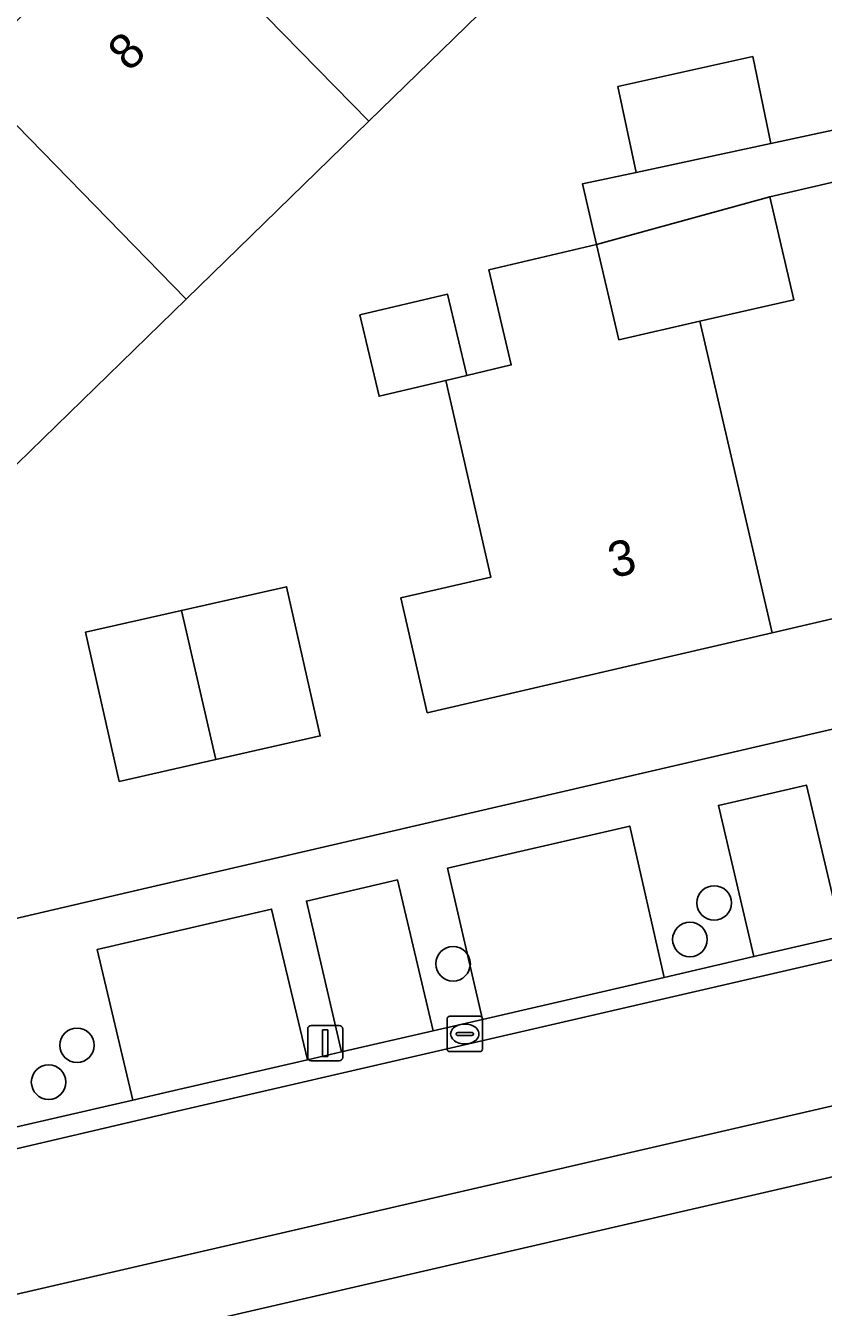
# Model space of a CAD drawing. Extents: x 156412 to 157779, y 382335 to 383768.
# Drawn here: x 156579.88 to 156602.45, y 383406.35 to 383442.61 of the extents above; entities that cross this region are included whole.
import ezdxf

# ---------------------------------------------------------------- set-up
doc = ezdxf.new("R2010")
doc.units = 0
for name, color, linetype in [('IMGEO_Boom', 7, 'Continuous'), ('IMGEO_Erf', 7, 'Continuous'), ('IMGEO_Kolk', 7, 'Continuous'), ('IMGEO_Lichtmast', 7, 'Continuous'), ('IMGEO_Pand', 7, 'Continuous'), ('IMGEO_Pand_nummerreeks', 7, 'Continuous'), ('IMGEO_Parkeervlak_open', 7, 'Continuous'), ('IMGEO_Rijbaan_lokaal_gesloten', 7, 'Continuous'), ('IMGEO_Rijbaan_lokaal_open', 7, 'Continuous'), ('IMGEO_Voetpad_open', 7, 'Continuous')]:
    doc.layers.add(name, color=color, linetype=linetype)

msp = doc.modelspace()

# ---------------------------------------------------------------- linework, layer by layer
at = {"layer": 'IMGEO_Boom'}
for centre in [(156599.36, 383417.789), (156598.674, 383416.757), (156591.973, 383416.07), (156581.334, 383413.762), (156580.531, 383412.722)]:
    msp.add_circle(centre, 0.489, dxfattribs=at)
at = {"layer": 'IMGEO_Erf'}
for points in [[(156605.054, 383454.97), (156599.906, 383449.955), (156594.759, 383444.94), (156589.59, 383439.904), (156584.421, 383434.868), (156579.273, 383429.853), (156574.118, 383424.831), (156570.295, 383421.106), (156570.889, 383418.513), (156567.476, 383417.725), (156566.726, 383417.552), (156566.493, 383418.548), (156564.447, 383418.072), (156564.905, 383416.098), (156565.403, 383414.036), (156582.796, 383418.095), (156616.997, 383426.013)], [(156604.559, 383426.258), (156601.001, 383425.434), (156597.538, 383424.631), (156593.594, 383423.718), (156591.244, 383423.173), (156590.497, 383426.423), (156593.044, 383427.009), (156591.765, 383432.573), (156589.88, 383432.128), (156589.338, 383434.425), (156591.818, 383435.01), (156592.359, 383432.713), (156593.621, 383433.01), (156592.986, 383435.704), (156596.033, 383436.422), (156595.632, 383438.131), (156597.155, 383438.457), (156596.634, 383440.889), (156600.449, 383441.737), (156600.962, 383439.273), (156603.201, 383439.753)], [(156639.979, 383418.638), (156585.133, 383405.987)]]:
    msp.add_lwpolyline(points, dxfattribs=at)
for points in [[(156600.936, 383437.767), (156596.033, 383436.422), (156596.666, 383433.725), (156598.957, 383434.246), (156601.609, 383434.85)], [(156584.286, 383426.065), (156587.262, 383426.738), (156588.216, 383422.515), (156585.26, 383421.847), (156582.53, 383421.23), (156581.576, 383425.453)]]:
    msp.add_lwpolyline(points, close=True, dxfattribs=at)
at = {"layer": 'IMGEO_Kolk'}
for p, q in [((156591.804, 383413.658), (156591.804, 383414.51)), ((156591.879, 383414.584), (156592.731, 383414.584)), ((156592.292, 383414.364), (156592.317, 383414.364)), ((156592.805, 383414.51), (156592.805, 383413.658)), ((156592.063, 383414.078), (156592.063, 383414.09)), ((156592.501, 383414.041), (156592.103, 383414.041)), ((156592.106, 383414.127), (156592.504, 383414.127)), ((156592.547, 383414.09), (156592.547, 383414.078)), ((156592.731, 383413.584), (156591.879, 383413.584)), ((156592.315, 383413.804), (156592.29, 383413.804))]:
    msp.add_line(p, q, dxfattribs=at)
for points in [[(156591.804, 383413.658), (156591.804, 383414.51)], [(156591.879, 383414.584), (156592.731, 383414.584)], [(156592.805, 383414.51), (156592.805, 383413.658)], [(156592.731, 383413.584), (156591.879, 383413.584)]]:
    msp.add_lwpolyline(points, dxfattribs=at)
for centre, radius, start, end in [((156591.881, 383414.508), 0.0765, 91.552, 178.448), ((156591.881, 383414.508), 0.0765, 91.552, 178.448), ((156592.729, 383414.508), 0.0765, 1.552, 88.448), ((156592.729, 383414.508), 0.0765, 1.552, 88.448), ((156592.103, 383414.087), 0.0403, 85.8775, 175.7526), ((156592.1, 383414.077), 0.0366, 178.938, 274.7102), ((156592.504, 383414.084), 0.043, 264.8664, 352.4533), ((156592.508, 383414.089), 0.0386, 1.7309, 96.639), ((156591.881, 383413.66), 0.0765, 181.552, 268.448), ((156591.881, 383413.66), 0.0765, 181.552, 268.448), ((156592.729, 383413.66), 0.0765, 271.552, 358.448), ((156592.729, 383413.66), 0.0765, 271.552, 358.448)]:
    msp.add_arc(centre, radius, start, end, dxfattribs=at)
for centre, major_axis, ratio, start_param, end_param in [((156592.291, 383414.084), (-0.387, 0.002), 0.722429, 4.712389, 7.853982), ((156592.316, 383414.084), (-0.39, 0.002), 0.717154, 1.570796, 4.712389)]:
    msp.add_ellipse(centre, major_axis=major_axis, ratio=ratio, start_param=start_param, end_param=end_param, dxfattribs=at)
at = {"layer": 'IMGEO_Lichtmast'}
for p, q in [((156587.96, 383414.323), (156588.75, 383414.323)), ((156588.75, 383414.323), (156587.96, 383414.323)), ((156587.86, 383413.423), (156587.86, 383414.223)), ((156587.86, 383414.223), (156587.86, 383413.423)), ((156588.85, 383414.223), (156588.85, 383413.423)), ((156588.85, 383413.423), (156588.85, 383414.223)), ((156588.75, 383413.323), (156587.96, 383413.323)), ((156587.96, 383413.323), (156588.75, 383413.323))]:
    msp.add_line(p, q, dxfattribs=at)
msp.add_lwpolyline([(156588.28, 383414.198), (156588.43, 383414.198), (156588.43, 383413.448), (156588.28, 383413.448), (156588.28, 383414.198)], dxfattribs=at)
for centre, start, end in [((156587.96, 383414.223), 90, 180), ((156587.96, 383414.223), 90, 180), ((156588.75, 383414.223), 0, 90), ((156588.75, 383414.223), 360, 90), ((156587.96, 383413.423), 180, 270), ((156587.96, 383413.423), 180, 270), ((156588.75, 383413.423), 270, 0), ((156588.75, 383413.423), 270, 0)]:
    msp.add_arc(centre, 0.1, start, end, dxfattribs=at)
at = {"layer": 'IMGEO_Pand'}
for points in [[(156594.759, 383444.94), (156588.452, 383451.349), (156585.935, 383448.899), (156583.297, 383446.33), (156589.59, 383439.904)], [(156589.59, 383439.904), (156583.297, 383446.33), (156580.763, 383443.863), (156578.138, 383441.308), (156584.421, 383434.868)], [(156597.155, 383438.457), (156600.962, 383439.273), (156600.449, 383441.737), (156596.634, 383440.889)], [(156584.421, 383434.868), (156578.138, 383441.308), (156575.606, 383438.843), (156572.981, 383436.287), (156579.273, 383429.853)], [(156605.982, 383435.854), (156605.308, 383438.775), (156602.64, 383438.16), (156600.936, 383437.767), (156601.609, 383434.85), (156598.957, 383434.246), (156601.001, 383425.434), (156604.559, 383426.258), (156608.004, 383427.057)], [(156598.957, 383434.246), (156596.666, 383433.725), (156596.033, 383436.422), (156592.986, 383435.704), (156593.621, 383433.01), (156592.359, 383432.713), (156591.765, 383432.573), (156593.044, 383427.009), (156590.497, 383426.423), (156591.244, 383423.173), (156593.594, 383423.718), (156597.538, 383424.631), (156601.001, 383425.434)], [(156591.765, 383432.573), (156592.359, 383432.713), (156591.818, 383435.01), (156589.338, 383434.425), (156589.88, 383432.128)], [(156585.26, 383421.847), (156588.216, 383422.515), (156587.262, 383426.738), (156584.286, 383426.065)], [(156585.26, 383421.847), (156584.286, 383426.065), (156581.576, 383425.453), (156582.53, 383421.23)]]:
    msp.add_lwpolyline(points, close=True, dxfattribs=at)
at = {"layer": 'IMGEO_Parkeervlak_open'}
for points in [[(156601.968, 383421.124), (156599.481, 383420.548), (156600.482, 383416.271), (156602.98, 383416.848)], [(156596.97, 383419.966), (156591.812, 383418.77), (156592.805, 383414.497), (156597.942, 383415.684)], [(156590.398, 383418.443), (156587.822, 383417.845), (156588.815, 383413.576), (156591.406, 383414.174)], [(156586.838, 383417.617), (156583.044, 383416.738), (156581.906, 383416.475), (156582.912, 383412.212), (156583.96, 383412.454), (156587.853, 383413.353)]]:
    msp.add_lwpolyline(points, close=True, dxfattribs=at)
at = {"layer": 'IMGEO_Rijbaan_lokaal_gesloten'}
msp.add_lwpolyline([(156683.333, 383430.671), (156682.439, 383434.549), (156655.675, 383428.371), (156616.073, 383419.266), (156584.044, 383411.871), (156564.904, 383407.388), (156565.788, 383403.521), (156567.745, 383403.973)], close=True, dxfattribs=at)
at = {"layer": 'IMGEO_Rijbaan_lokaal_open'}
for points in [[(156584.044, 383411.871), (156616.073, 383419.266), (156655.675, 383428.371), (156682.439, 383434.549), (156714.231, 383441.888), (156765.894, 383453.805), (156786.004, 383458.45), (156787.899, 383458.888)], [(156602.98, 383416.848), (156600.482, 383416.271), (156597.942, 383415.684), (156592.805, 383414.497), (156591.406, 383414.174), (156588.815, 383413.576), (156587.853, 383413.353), (156583.96, 383412.454), (156582.912, 383412.212), (156579.72, 383411.475), (156574.995, 383410.385), (156572.367, 383409.779), (156567.659, 383408.692), (156566.762, 383408.485), (156564.771, 383407.971), (156563.832, 383407.696)], [(156563.919, 383407.157), (156564.904, 383407.388), (156584.044, 383411.871)]]:
    msp.add_lwpolyline(points, dxfattribs=at)
at = {"layer": 'IMGEO_Voetpad_open'}
msp.add_lwpolyline([(156787.33, 383452.642), (156786.899, 383454.529), (156766.841, 383449.96), (156683.333, 383430.671), (156567.745, 383403.973), (156568.179, 383402.086), (156585.133, 383405.987), (156639.979, 383418.638), (156643.819, 383419.519), (156645.169, 383419.831), (156657.234, 383422.62), (156710.323, 383434.861), (156711.687, 383435.176), (156715.522, 383436.085), (156767.229, 383448.037)], close=True, dxfattribs=at)
for points in [[(156603.201, 383439.753), (156600.962, 383439.273), (156597.155, 383438.457), (156595.632, 383438.131), (156596.033, 383436.422), (156600.936, 383437.767), (156602.64, 383438.16)], [(156616.997, 383426.013), (156582.796, 383418.095), (156565.403, 383414.036)], [(156579.72, 383411.475), (156582.912, 383412.212), (156581.906, 383416.475), (156583.044, 383416.738), (156586.838, 383417.617), (156587.853, 383413.353), (156588.815, 383413.576), (156587.822, 383417.845), (156590.398, 383418.443), (156591.406, 383414.174), (156592.805, 383414.497), (156591.812, 383418.77), (156596.97, 383419.966), (156597.942, 383415.684), (156600.482, 383416.271), (156599.481, 383420.548), (156601.968, 383421.124), (156602.98, 383416.848)]]:
    msp.add_lwpolyline(points, dxfattribs=at)

# ---------------------------------------------------------------- texts
at = {"layer": 'IMGEO_Pand_nummerreeks'}
for s, rotation, p in [('8', 44.2332, (156582.811, 383441.279)), ('3', 13.0462, (156596.493, 383426.976))]:
    msp.add_text(s, height=1, rotation=rotation, dxfattribs=at).set_placement(p)

doc.saveas('drawing.dxf')
